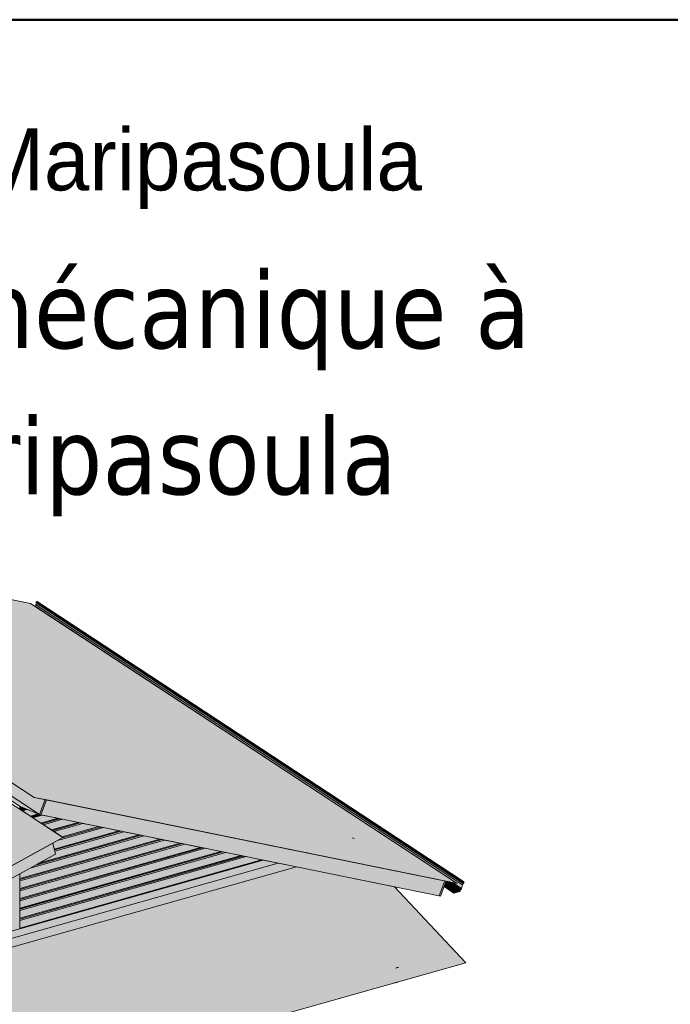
# Model space of a CAD drawing. Header units: millimetres. Extents: x 0 to 1517, y -116 to 725.
# Tile 481 of 501: x 1441 to 1481, y 105 to 165. Entities that reach past the tile are written whole.
import ezdxf

# ---------------------------------------------------------------- set-up
doc = ezdxf.new("R2010")
doc.units = ezdxf.units.MM
doc.layers.add('Ech.1_1', color=7, linetype='Continuous')
doc.styles.add('franklin gothic book-i', font='txt', dxfattribs={"height": 1})
doc.styles.add('tahoma-', font='txt', dxfattribs={"height": 1})

msp = doc.modelspace()

# ---------------------------------------------------------------- hatches: boundary and pattern name
at = {"layer": 'Ech.1_1', "linetype": 'Continuous', "lineweight": 5, "true_color": 0xe6f1fc, "transparency": 33554687}
for points in [[(1441.506, 117.629), (1467.538, 112.332), (1441.292, 129.569), (1415.261, 134.865), (1441.506, 117.629)], [(1409.203, 96.531), (1409.537, 96.535), (1443.284, 115.162), (1417.038, 132.398), (1359.958, 100.891), (1386.203, 83.655), (1408.236, 95.817), (1408.087, 95.915), (1409.203, 96.531)]]:
    msp.add_hatch(color=7, dxfattribs=at).paths.add_polyline_path(points)
at = {"layer": 'Ech.1_1', "linetype": 'Continuous', "lineweight": 5, "true_color": 0xf7e0b3, "transparency": 33554687}
for points in [[(1442.185, 117.491), (1441.506, 117.629), (1415.924, 134.43), (1415.673, 133.757), (1416.684, 132.807), (1440.66, 117.061), (1441.842, 116.571), (1442.185, 117.491)], [(1466.859, 112.47), (1442.185, 117.491), (1441.842, 116.571), (1466.516, 111.55), (1466.859, 112.47)], [(1409.537, 96.535), (1410.318, 96.545), (1410.451, 96.457), (1410.79, 96.462), (1442.822, 114.142), (1442.655, 114.815), (1409.537, 96.535)]]:
    msp.add_hatch(color=254, dxfattribs=at).paths.add_polyline_path(points)
at = {"layer": 'Ech.1_1', "linetype": 'Continuous', "lineweight": 5, "true_color": 0xd7d7ea, "transparency": 33554687}
for points in [[(1467.886, 112.43), (1467.89, 112.432), (1441.645, 129.668), (1441.641, 129.667), (1441.638, 129.665), (1441.634, 129.662), (1441.631, 129.659), (1441.629, 129.656), (1441.627, 129.652), (1441.625, 129.648), (1441.624, 129.644), (1441.624, 129.64), (1441.624, 129.636), (1441.625, 129.632), (1441.627, 129.629), (1441.629, 129.627), (1441.631, 129.625), (1467.876, 112.388), (1467.874, 112.39), (1467.872, 112.393), (1467.87, 112.396), (1467.87, 112.399), (1467.869, 112.403), (1467.87, 112.407), (1467.87, 112.411), (1467.872, 112.415), (1467.874, 112.419), (1467.877, 112.423), (1467.88, 112.426), (1467.883, 112.428), (1467.886, 112.43)], [(1467.89, 112.432), (1467.935, 112.444), (1441.689, 129.681), (1441.645, 129.668), (1467.89, 112.432)], [(1467.938, 112.445), (1467.941, 112.445), (1467.944, 112.445), (1467.947, 112.443), (1467.948, 112.443), (1441.703, 129.679), (1441.702, 129.68), (1441.699, 129.681), (1441.696, 129.681), (1441.693, 129.681), (1441.689, 129.681), (1467.935, 112.444), (1467.938, 112.445)], [(1467.538, 112.332), (1467.25, 112.391), (1467.808, 112.024), (1467.862, 112.242), (1441.617, 129.479), (1441.591, 129.373), (1467.538, 112.332)], [(1441.617, 129.479), (1467.862, 112.242), (1467.867, 112.258), (1467.873, 112.273), (1467.881, 112.288), (1467.89, 112.301), (1467.901, 112.314), (1467.912, 112.326), (1441.667, 129.562), (1441.655, 129.551), (1441.645, 129.538), (1441.636, 129.524), (1441.628, 129.509), (1441.621, 129.494), (1441.617, 129.479)], [(1467.886, 112.386), (1467.883, 112.386), (1467.88, 112.387), (1467.877, 112.388), (1467.876, 112.388), (1441.692, 129.585), (1441.667, 129.562), (1467.912, 112.326), (1467.943, 112.354), (1467.892, 112.387), (1467.89, 112.387), (1467.886, 112.386)], [(1466.734, 112.136), (1467.326, 111.746), (1467.324, 111.749), (1467.322, 111.751), (1467.321, 111.754), (1467.32, 111.757), (1467.32, 111.761), (1466.737, 112.144), (1466.734, 112.136)], [(1466.859, 112.47), (1466.737, 112.144), (1467.32, 111.761), (1467.32, 112.271), (1467.087, 112.424), (1466.859, 112.47)], [(1467.096, 112.422), (1467.087, 112.424), (1467.32, 112.271), (1467.324, 112.272), (1467.096, 112.422)], [(1467.25, 112.391), (1467.096, 112.422), (1467.324, 112.272), (1467.324, 112.223), (1467.746, 111.946), (1467.757, 111.952), (1467.767, 111.959), (1467.777, 111.968), (1467.785, 111.978), (1467.793, 111.988), (1467.799, 112), (1467.804, 112.012), (1467.808, 112.024), (1467.25, 112.391)], [(1467.883, 112.386), (1467.886, 112.386), (1467.89, 112.387), (1467.911, 112.392), (1467.911, 112.397), (1467.89, 112.391), (1467.887, 112.391), (1467.884, 112.391), (1467.882, 112.391), (1467.879, 112.392), (1467.879, 112.392), (1467.877, 112.394), (1467.876, 112.396), (1467.874, 112.399), (1467.874, 112.401), (1467.873, 112.404), (1467.874, 112.408), (1467.874, 112.411), (1467.876, 112.414), (1467.877, 112.417), (1467.879, 112.42), (1467.882, 112.422), (1467.884, 112.424), (1467.887, 112.426), (1467.89, 112.427), (1467.935, 112.44), (1467.937, 112.44), (1467.94, 112.44), (1467.942, 112.44), (1467.945, 112.439), (1467.946, 112.438), (1467.947, 112.438), (1467.948, 112.436), (1467.95, 112.434), (1467.951, 112.432), (1467.951, 112.429), (1467.951, 112.426), (1467.951, 112.372), (1467.951, 112.369), (1467.951, 112.367), (1467.95, 112.365), (1467.949, 112.362), (1467.948, 112.36), (1467.947, 112.358), (1467.945, 112.356), (1467.943, 112.354), (1467.912, 112.326), (1467.901, 112.314), (1467.89, 112.301), (1467.881, 112.288), (1467.873, 112.273), (1467.867, 112.258), (1467.862, 112.242), (1467.808, 112.024), (1467.804, 112.012), (1467.799, 112), (1467.793, 111.988), (1467.785, 111.978), (1467.777, 111.968), (1467.767, 111.959), (1467.757, 111.952), (1467.746, 111.946), (1467.742, 111.944), (1467.739, 111.941), (1467.736, 111.938), (1467.733, 111.934), (1467.73, 111.93), (1467.728, 111.926), (1467.727, 111.922), (1467.726, 111.918), (1467.726, 111.914), (1467.726, 111.875), (1467.725, 111.872), (1467.725, 111.87), (1467.724, 111.867), (1467.722, 111.864), (1467.721, 111.861), (1467.719, 111.859), (1467.717, 111.857), (1467.714, 111.855), (1467.712, 111.854), (1467.709, 111.853), (1467.341, 111.749), (1467.338, 111.748), (1467.336, 111.748), (1467.333, 111.749), (1467.331, 111.749), (1467.33, 111.75), (1467.329, 111.751), (1467.327, 111.752), (1467.326, 111.754), (1467.325, 111.757), (1467.324, 111.759), (1467.324, 111.762), (1467.324, 112.272), (1467.32, 112.271), (1467.32, 111.761), (1467.32, 111.757), (1467.321, 111.754), (1467.322, 111.751), (1467.324, 111.749), (1467.326, 111.747), (1467.327, 111.746), (1467.329, 111.745), (1467.331, 111.744), (1467.334, 111.744), (1467.338, 111.744), (1467.341, 111.744), (1467.709, 111.848), (1467.712, 111.849), (1467.715, 111.851), (1467.718, 111.853), (1467.721, 111.856), (1467.724, 111.859), (1467.726, 111.862), (1467.728, 111.866), (1467.729, 111.869), (1467.73, 111.873), (1467.73, 111.877), (1467.73, 111.915), (1467.73, 111.918), (1467.731, 111.922), (1467.732, 111.925), (1467.734, 111.929), (1467.736, 111.932), (1467.738, 111.935), (1467.741, 111.938), (1467.744, 111.94), (1467.747, 111.942), (1467.758, 111.948), (1467.769, 111.956), (1467.779, 111.965), (1467.788, 111.975), (1467.796, 111.987), (1467.803, 111.999), (1467.808, 112.011), (1467.812, 112.024), (1467.866, 112.242), (1467.871, 112.257), (1467.877, 112.272), (1467.884, 112.286), (1467.893, 112.299), (1467.903, 112.311), (1467.914, 112.323), (1467.945, 112.35), (1467.947, 112.353), (1467.95, 112.355), (1467.951, 112.358), (1467.953, 112.361), (1467.954, 112.364), (1467.955, 112.367), (1467.955, 112.37), (1467.956, 112.373), (1467.956, 112.428), (1467.955, 112.431), (1467.955, 112.434), (1467.953, 112.437), (1467.952, 112.44), (1467.95, 112.442), (1467.948, 112.443), (1467.947, 112.443), (1467.944, 112.445), (1467.941, 112.445), (1467.938, 112.445), (1467.935, 112.444), (1467.89, 112.432), (1467.886, 112.43), (1467.883, 112.428), (1467.88, 112.426), (1467.877, 112.423), (1467.874, 112.419), (1467.872, 112.415), (1467.87, 112.411), (1467.87, 112.407), (1467.869, 112.403), (1467.87, 112.399), (1467.87, 112.396), (1467.872, 112.393), (1467.874, 112.39), (1467.876, 112.388), (1467.877, 112.388), (1467.88, 112.387), (1467.883, 112.386)], [(1467.742, 111.944), (1467.746, 111.946), (1467.324, 112.223), (1467.324, 112.177), (1467.726, 111.914), (1467.726, 111.918), (1467.727, 111.922), (1467.728, 111.926), (1467.73, 111.93), (1467.733, 111.934), (1467.736, 111.938), (1467.739, 111.941), (1467.742, 111.944)], [(1467.726, 111.914), (1467.324, 112.177), (1467.324, 112.139), (1467.726, 111.875), (1467.726, 111.914)], [(1467.709, 111.853), (1467.712, 111.854), (1467.714, 111.855), (1467.717, 111.857), (1467.719, 111.859), (1467.721, 111.861), (1467.722, 111.864), (1467.724, 111.867), (1467.725, 111.87), (1467.725, 111.872), (1467.726, 111.875), (1467.324, 112.139), (1467.324, 112.105), (1467.709, 111.853)], [(1467.341, 111.749), (1467.709, 111.853), (1467.324, 112.105), (1467.324, 111.762), (1467.324, 111.76), (1467.341, 111.749)], [(1467.89, 112.391), (1467.911, 112.397), (1467.878, 112.418), (1467.877, 112.417), (1467.876, 112.414), (1467.874, 112.411), (1467.874, 112.408), (1467.873, 112.404), (1467.874, 112.402), (1467.89, 112.391)], [(1467.884, 112.391), (1467.887, 112.391), (1467.89, 112.391), (1467.874, 112.402), (1467.874, 112.401), (1467.874, 112.399), (1467.876, 112.396), (1467.877, 112.394), (1467.879, 112.392), (1467.879, 112.392), (1467.882, 112.391), (1467.884, 112.391)], [(1467.911, 112.392), (1467.892, 112.387), (1467.943, 112.354), (1467.945, 112.356), (1467.947, 112.358), (1467.948, 112.36), (1467.949, 112.362), (1467.95, 112.365), (1467.951, 112.367), (1467.951, 112.369), (1467.951, 112.372), (1467.879, 112.419), (1467.878, 112.418), (1467.911, 112.397), (1467.911, 112.392)], [(1467.932, 112.439), (1467.89, 112.427), (1467.887, 112.426), (1467.884, 112.424), (1467.882, 112.422), (1467.879, 112.419), (1467.951, 112.372), (1467.951, 112.426), (1467.932, 112.439)], [(1467.94, 112.44), (1467.937, 112.44), (1467.935, 112.44), (1467.932, 112.439), (1467.951, 112.426), (1467.951, 112.429), (1467.951, 112.432), (1467.95, 112.434), (1467.948, 112.436), (1467.947, 112.438), (1467.946, 112.438), (1467.945, 112.439), (1467.942, 112.44), (1467.94, 112.44)], [(1467.336, 111.748), (1467.338, 111.748), (1467.341, 111.749), (1467.324, 111.76), (1467.324, 111.759), (1467.325, 111.757), (1467.326, 111.754), (1467.327, 111.752), (1467.329, 111.751), (1467.33, 111.75), (1467.331, 111.749), (1467.333, 111.749), (1467.336, 111.748)]]:
    msp.add_hatch(color=254, dxfattribs=at).paths.add_polyline_path(points)
at = {"layer": 'Ech.1_1', "linetype": 'Continuous', "lineweight": 5, "true_color": 0xeae1d7, "transparency": 33554687}
for points in [[(1440.633, 116.903), (1440.875, 116.972), (1440.66, 117.061), (1440.622, 117.086), (1440.622, 116.91), (1440.633, 116.903)], [(1440.639, 116.899), (1440.884, 116.968), (1440.875, 116.972), (1440.633, 116.903), (1440.639, 116.899)], [(1440.884, 116.968), (1440.639, 116.899), (1440.701, 116.858), (1440.967, 116.934), (1440.884, 116.968)], [(1440.786, 116.802), (1441.083, 116.886), (1440.967, 116.934), (1440.701, 116.858), (1440.786, 116.802)], [(1441.083, 116.886), (1440.786, 116.802), (1441.281, 116.477), (1441.75, 116.609), (1441.083, 116.886)], [(1441.288, 116.473), (1441.758, 116.606), (1441.75, 116.609), (1441.281, 116.477), (1441.288, 116.473)], [(1441.758, 116.606), (1441.288, 116.473), (1441.35, 116.432), (1441.842, 116.571), (1441.758, 116.606)], [(1442.007, 116.537), (1441.842, 116.571), (1441.842, 116.571), (1441.35, 116.432), (1441.435, 116.376), (1442.007, 116.537)], [(1442.964, 116.343), (1442.007, 116.537), (1441.435, 116.376), (1441.93, 116.051), (1442.964, 116.343)], [(1442.976, 116.34), (1442.964, 116.343), (1441.93, 116.051), (1441.937, 116.047), (1442.976, 116.34)], [(1443.096, 116.316), (1442.976, 116.34), (1441.937, 116.047), (1441.998, 116.006), (1443.096, 116.316)], [(1443.262, 116.282), (1443.096, 116.316), (1441.998, 116.006), (1442.084, 115.95), (1443.262, 116.282)], [(1444.219, 116.087), (1443.262, 116.282), (1442.084, 115.95), (1442.579, 115.625), (1444.219, 116.087)], [(1444.231, 116.085), (1444.219, 116.087), (1442.579, 115.625), (1442.585, 115.621), (1444.231, 116.085)], [(1444.351, 116.06), (1444.231, 116.085), (1442.585, 115.621), (1442.647, 115.58), (1444.351, 116.06)], [(1444.516, 116.027), (1444.351, 116.06), (1442.647, 115.58), (1442.733, 115.524), (1444.516, 116.027)], [(1446.728, 115.577), (1445.771, 115.772), (1442.941, 114.973), (1442.655, 114.815), (1442.745, 114.453), (1446.728, 115.577)], [(1445.473, 115.832), (1444.516, 116.027), (1442.733, 115.524), (1443.228, 115.198), (1445.473, 115.832)], [(1445.771, 115.772), (1445.605, 115.805), (1443.239, 115.138), (1442.941, 114.973), (1445.771, 115.772)], [(1445.485, 115.83), (1445.473, 115.832), (1443.228, 115.198), (1443.234, 115.194), (1445.485, 115.83)], [(1445.605, 115.805), (1445.485, 115.83), (1443.234, 115.194), (1443.284, 115.162), (1443.239, 115.138), (1445.605, 115.805)], [(1449.237, 115.066), (1448.28, 115.261), (1441.259, 113.28), (1440.622, 112.928), (1440.622, 112.635), (1449.237, 115.066)], [(1448.28, 115.261), (1448.114, 115.295), (1441.557, 113.445), (1441.259, 113.28), (1448.28, 115.261)], [(1448.114, 115.295), (1447.994, 115.319), (1441.773, 113.563), (1441.557, 113.445), (1448.114, 115.295)], [(1447.994, 115.319), (1447.982, 115.321), (1441.794, 113.575), (1441.773, 113.563), (1447.994, 115.319)], [(1447.982, 115.321), (1447.025, 115.516), (1442.778, 114.318), (1442.822, 114.142), (1441.794, 113.575), (1447.982, 115.321)], [(1446.74, 115.574), (1446.728, 115.577), (1442.745, 114.453), (1442.746, 114.447), (1446.74, 115.574)], [(1446.86, 115.55), (1446.74, 115.574), (1442.746, 114.447), (1442.759, 114.393), (1446.86, 115.55)], [(1447.025, 115.516), (1446.86, 115.55), (1442.759, 114.393), (1442.778, 114.318), (1447.025, 115.516)], [(1449.249, 115.064), (1449.237, 115.066), (1440.622, 112.635), (1440.622, 112.629), (1449.249, 115.064)], [(1449.369, 115.039), (1449.249, 115.064), (1440.622, 112.629), (1440.622, 112.571), (1449.369, 115.039)], [(1449.534, 115.006), (1449.369, 115.039), (1440.622, 112.571), (1440.622, 112.491), (1449.534, 115.006)], [(1450.492, 114.811), (1449.534, 115.006), (1440.622, 112.491), (1440.622, 112.026), (1450.492, 114.811)], [(1450.504, 114.809), (1450.492, 114.811), (1440.622, 112.026), (1440.622, 112.02), (1450.504, 114.809)], [(1450.623, 114.784), (1450.504, 114.809), (1440.622, 112.02), (1440.622, 111.962), (1450.623, 114.784)], [(1450.789, 114.75), (1450.623, 114.784), (1440.622, 111.962), (1440.622, 111.882), (1450.789, 114.75)], [(1451.746, 114.556), (1450.789, 114.75), (1440.622, 111.882), (1440.622, 111.417), (1451.746, 114.556)], [(1451.758, 114.553), (1451.746, 114.556), (1440.622, 111.417), (1440.622, 111.411), (1451.758, 114.553)], [(1451.878, 114.529), (1451.758, 114.553), (1440.622, 111.411), (1440.622, 111.353), (1451.878, 114.529)], [(1452.043, 114.495), (1451.878, 114.529), (1440.622, 111.353), (1440.622, 111.272), (1452.043, 114.495)], [(1453.001, 114.3), (1452.043, 114.495), (1440.622, 111.272), (1440.622, 110.807), (1453.001, 114.3)], [(1453.013, 114.298), (1453.001, 114.3), (1440.622, 110.807), (1440.622, 110.802), (1453.013, 114.298)], [(1453.132, 114.274), (1453.013, 114.298), (1440.622, 110.802), (1440.622, 110.743), (1453.132, 114.274)], [(1453.298, 114.24), (1453.132, 114.274), (1440.622, 110.743), (1440.622, 110.663), (1453.298, 114.24)], [(1454.255, 114.045), (1453.298, 114.24), (1440.622, 110.663), (1440.622, 110.198), (1454.255, 114.045)], [(1454.267, 114.043), (1454.255, 114.045), (1440.622, 110.198), (1440.622, 110.192), (1454.267, 114.043)], [(1454.387, 114.018), (1454.267, 114.043), (1440.622, 110.192), (1440.622, 110.134), (1454.387, 114.018)], [(1454.552, 113.985), (1454.387, 114.018), (1440.622, 110.134), (1440.622, 110.054), (1454.552, 113.985)], [(1455.51, 113.79), (1454.552, 113.985), (1440.622, 110.054), (1440.622, 109.589), (1455.51, 113.79)], [(1455.522, 113.787), (1455.51, 113.79), (1440.622, 109.589), (1440.622, 109.583), (1455.522, 113.787)], [(1455.6, 113.772), (1455.522, 113.787), (1440.622, 109.583), (1440.622, 109.545), (1455.6, 113.772)]]:
    msp.add_hatch(color=254, dxfattribs=at).paths.add_polyline_path(points)
at = {"layer": 'Ech.1_1', "linetype": 'Continuous', "lineweight": 5, "true_color": 0xe6f1fc, "transparency": 33554687}
h = msp.add_hatch(color=7, dxfattribs=at)
h.paths.add_polyline_path([(1463.692, 112.125), (1457.664, 113.352), (1424.368, 103.956), (1420.483, 101.812), (1426.252, 95.649), (1464.084, 106.324), (1468.069, 107.449), (1463.692, 112.125)])
h.paths.add_polyline_path([(1463.85, 107.156), (1463.745, 107.126), (1463.745, 107.127), (1463.954, 107.186), (1463.954, 107.185), (1463.85, 107.156)])
at = {"layer": 'Ech.1_1', "linetype": 'Continuous', "lineweight": 5, "true_color": 0xddd7ea, "transparency": 33554687}
for points in [[(1457.664, 113.352), (1456.529, 113.582), (1426.41, 105.084), (1424.368, 103.956), (1457.664, 113.352)], [(1456.529, 113.582), (1455.6, 113.772), (1428.083, 106.007), (1426.41, 105.084), (1456.529, 113.582)]]:
    msp.add_hatch(color=254, dxfattribs=at).paths.add_polyline_path(points)
at = {"layer": 'Ech.1_1', "linetype": 'Continuous', "lineweight": 5, "true_color": 0xe0c8b3, "transparency": 33554687}
msp.add_hatch(color=9, dxfattribs=at).paths.add_polyline_path([(1439.994, 109.368), (1440.622, 109.545), (1440.622, 112.928), (1439.994, 112.582), (1439.994, 109.368)])
at = {"layer": 'Ech.1_1', "linetype": 'Continuous', "lineweight": 5, "true_color": 0xf7d1b3, "transparency": 33554687}
for points in [[(1463.954, 107.186), (1463.954, 107.186), (1463.745, 107.127), (1463.954, 107.186), (1463.954, 107.186)], [(1463.954, 107.186), (1463.745, 107.127), (1463.745, 107.126), (1463.954, 107.186)]]:
    msp.add_hatch(color=254, dxfattribs=at).paths.add_polyline_path(points)
at = {"layer": 'Ech.1_1', "linetype": 'Continuous', "lineweight": 5, "true_color": 0xd4c4b3, "transparency": 33554687}
for points in [[(1463.751, 106.23), (1463.734, 106.225), (1463.749, 106.216), (1463.751, 106.23)], [(1463.749, 106.216), (1463.958, 106.275), (1463.96, 106.289), (1463.751, 106.23), (1463.749, 106.216)]]:
    msp.add_hatch(color=9, dxfattribs=at).paths.add_polyline_path(points)

# ---------------------------------------------------------------- linework, layer by layer
at = {"layer": 'Ech.1_1', "color": 30, "linetype": 'Continuous', "lineweight": 5}
for p, q in [((1415.673, 133.757), (1441.842, 116.571)), ((1441.926, 116.554), (1442.269, 117.474)), ((1466.775, 112.487), (1466.432, 111.567))]:
    msp.add_line(p, q, dxfattribs=at)
at = {"layer": 'Ech.1_1', "color": 185, "linetype": 'Continuous', "lineweight": 5}
msp.add_line((1461.217, 115.109), (1461.074, 115.138), dxfattribs=at)
at = {"layer": 'Ech.1_1', "color": 254, "linetype": 'Continuous', "lineweight": 5}
msp.add_line((1463.954, 107.186), (1463.745, 107.127), dxfattribs=at)
at = {"layer": 'Ech.1_1', "color": 20, "linetype": 'Continuous', "lineweight": 5}
for p, q in [((1463.745, 107.127), (1463.745, 107.127)), ((1463.954, 107.185), (1463.954, 107.186))]:
    msp.add_line(p, q, dxfattribs=at)
at = {"layer": 'Ech.1_1', "color": 251, "linetype": 'Continuous', "lineweight": 50}
msp.add_lwpolyline([(1322.72, -115.512), (1322.72, 165.488), (1516.72, 165.488), (1516.72, -115.512), (1322.72, -115.512)], close=True, dxfattribs=at)
at = {"layer": 'Ech.1_1', "color": 7, "linetype": 'Continuous', "lineweight": 5}
for points in [[(1441.506, 117.629), (1467.538, 112.332), (1441.292, 129.569), (1415.261, 134.865), (1441.506, 117.629)], [(1442.185, 117.491), (1441.506, 117.629), (1415.924, 134.43), (1415.673, 133.757), (1416.684, 132.807), (1440.66, 117.061), (1441.842, 116.571), (1442.185, 117.491)], [(1409.203, 96.531), (1409.537, 96.535), (1443.284, 115.162), (1417.038, 132.398), (1359.958, 100.891), (1386.203, 83.655), (1408.236, 95.817), (1408.087, 95.915), (1409.203, 96.531)], [(1467.886, 112.43), (1467.89, 112.432), (1441.645, 129.668), (1441.641, 129.667), (1441.638, 129.665), (1441.634, 129.662), (1441.631, 129.659), (1441.629, 129.656), (1441.627, 129.652), (1441.625, 129.648), (1441.624, 129.644), (1441.624, 129.64), (1441.624, 129.636), (1441.625, 129.632), (1441.627, 129.629), (1441.629, 129.627), (1441.631, 129.625), (1467.876, 112.388), (1467.874, 112.39), (1467.872, 112.393), (1467.87, 112.396), (1467.87, 112.399), (1467.869, 112.403), (1467.87, 112.407), (1467.87, 112.411), (1467.872, 112.415), (1467.874, 112.419), (1467.877, 112.423), (1467.88, 112.426), (1467.883, 112.428), (1467.886, 112.43)], [(1467.89, 112.432), (1467.935, 112.444), (1441.689, 129.681), (1441.645, 129.668), (1467.89, 112.432)], [(1467.938, 112.445), (1467.941, 112.445), (1467.944, 112.445), (1467.947, 112.443), (1467.948, 112.443), (1441.703, 129.679), (1441.702, 129.68), (1441.699, 129.681), (1441.696, 129.681), (1441.693, 129.681), (1441.689, 129.681), (1467.935, 112.444), (1467.938, 112.445)], [(1467.538, 112.332), (1467.25, 112.391), (1467.808, 112.024), (1467.862, 112.242), (1441.617, 129.479), (1441.591, 129.373), (1467.538, 112.332)], [(1441.617, 129.479), (1467.862, 112.242), (1467.867, 112.258), (1467.873, 112.273), (1467.881, 112.288), (1467.89, 112.301), (1467.901, 112.314), (1467.912, 112.326), (1441.667, 129.562), (1441.655, 129.551), (1441.645, 129.538), (1441.636, 129.524), (1441.628, 129.509), (1441.621, 129.494), (1441.617, 129.479)], [(1467.886, 112.386), (1467.883, 112.386), (1467.88, 112.387), (1467.877, 112.388), (1467.876, 112.388), (1441.692, 129.585), (1441.667, 129.562), (1467.912, 112.326), (1467.943, 112.354), (1467.892, 112.387), (1467.89, 112.387), (1467.886, 112.386)], [(1440.633, 116.903), (1440.875, 116.972), (1440.66, 117.061), (1440.622, 117.086), (1440.622, 116.91), (1440.633, 116.903)], [(1440.639, 116.899), (1440.884, 116.968), (1440.875, 116.972), (1440.633, 116.903), (1440.639, 116.899)], [(1440.884, 116.968), (1440.639, 116.899), (1440.701, 116.858), (1440.967, 116.934), (1440.884, 116.968)], [(1466.859, 112.47), (1442.185, 117.491), (1441.842, 116.571), (1466.516, 111.55), (1466.859, 112.47)], [(1440.786, 116.802), (1441.083, 116.886), (1440.967, 116.934), (1440.701, 116.858), (1440.786, 116.802)], [(1441.083, 116.886), (1440.786, 116.802), (1441.281, 116.477), (1441.75, 116.609), (1441.083, 116.886)], [(1441.288, 116.473), (1441.758, 116.606), (1441.75, 116.609), (1441.281, 116.477), (1441.288, 116.473)], [(1441.758, 116.606), (1441.288, 116.473), (1441.35, 116.432), (1441.842, 116.571), (1441.758, 116.606)], [(1442.007, 116.537), (1441.842, 116.571), (1441.842, 116.571), (1441.35, 116.432), (1441.435, 116.376), (1442.007, 116.537)], [(1442.964, 116.343), (1442.007, 116.537), (1441.435, 116.376), (1441.93, 116.051), (1442.964, 116.343)], [(1442.976, 116.34), (1442.964, 116.343), (1441.93, 116.051), (1441.937, 116.047), (1442.976, 116.34)], [(1443.096, 116.316), (1442.976, 116.34), (1441.937, 116.047), (1441.998, 116.006), (1443.096, 116.316)], [(1443.262, 116.282), (1443.096, 116.316), (1441.998, 116.006), (1442.084, 115.95), (1443.262, 116.282)], [(1444.219, 116.087), (1443.262, 116.282), (1442.084, 115.95), (1442.579, 115.625), (1444.219, 116.087)], [(1444.231, 116.085), (1444.219, 116.087), (1442.579, 115.625), (1442.585, 115.621), (1444.231, 116.085)], [(1444.351, 116.06), (1444.231, 116.085), (1442.585, 115.621), (1442.647, 115.58), (1444.351, 116.06)], [(1444.516, 116.027), (1444.351, 116.06), (1442.647, 115.58), (1442.733, 115.524), (1444.516, 116.027)], [(1446.728, 115.577), (1445.771, 115.772), (1442.941, 114.973), (1442.655, 114.815), (1442.745, 114.453), (1446.728, 115.577)], [(1445.473, 115.832), (1444.516, 116.027), (1442.733, 115.524), (1443.228, 115.198), (1445.473, 115.832)], [(1445.771, 115.772), (1445.605, 115.805), (1443.239, 115.138), (1442.941, 114.973), (1445.771, 115.772)], [(1445.485, 115.83), (1445.473, 115.832), (1443.228, 115.198), (1443.234, 115.194), (1445.485, 115.83)], [(1445.605, 115.805), (1445.485, 115.83), (1443.234, 115.194), (1443.284, 115.162), (1443.239, 115.138), (1445.605, 115.805)], [(1449.237, 115.066), (1448.28, 115.261), (1441.259, 113.28), (1440.622, 112.928), (1440.622, 112.635), (1449.237, 115.066)], [(1448.28, 115.261), (1448.114, 115.295), (1441.557, 113.445), (1441.259, 113.28), (1448.28, 115.261)], [(1448.114, 115.295), (1447.994, 115.319), (1441.773, 113.563), (1441.557, 113.445), (1448.114, 115.295)], [(1447.994, 115.319), (1447.982, 115.321), (1441.794, 113.575), (1441.773, 113.563), (1447.994, 115.319)], [(1447.982, 115.321), (1447.025, 115.516), (1442.778, 114.318), (1442.822, 114.142), (1441.794, 113.575), (1447.982, 115.321)], [(1446.74, 115.574), (1446.728, 115.577), (1442.745, 114.453), (1442.746, 114.447), (1446.74, 115.574)], [(1446.86, 115.55), (1446.74, 115.574), (1442.746, 114.447), (1442.759, 114.393), (1446.86, 115.55)], [(1447.025, 115.516), (1446.86, 115.55), (1442.759, 114.393), (1442.778, 114.318), (1447.025, 115.516)], [(1409.537, 96.535), (1410.318, 96.545), (1410.451, 96.457), (1410.79, 96.462), (1442.822, 114.142), (1442.655, 114.815), (1409.537, 96.535)], [(1449.249, 115.064), (1449.237, 115.066), (1440.622, 112.635), (1440.622, 112.629), (1449.249, 115.064)], [(1449.369, 115.039), (1449.249, 115.064), (1440.622, 112.629), (1440.622, 112.571), (1449.369, 115.039)], [(1449.534, 115.006), (1449.369, 115.039), (1440.622, 112.571), (1440.622, 112.491), (1449.534, 115.006)], [(1450.492, 114.811), (1449.534, 115.006), (1440.622, 112.491), (1440.622, 112.026), (1450.492, 114.811)], [(1450.504, 114.809), (1450.492, 114.811), (1440.622, 112.026), (1440.622, 112.02), (1450.504, 114.809)], [(1450.623, 114.784), (1450.504, 114.809), (1440.622, 112.02), (1440.622, 111.962), (1450.623, 114.784)], [(1450.789, 114.75), (1450.623, 114.784), (1440.622, 111.962), (1440.622, 111.882), (1450.789, 114.75)], [(1451.746, 114.556), (1450.789, 114.75), (1440.622, 111.882), (1440.622, 111.417), (1451.746, 114.556)], [(1451.758, 114.553), (1451.746, 114.556), (1440.622, 111.417), (1440.622, 111.411), (1451.758, 114.553)], [(1451.878, 114.529), (1451.758, 114.553), (1440.622, 111.411), (1440.622, 111.353), (1451.878, 114.529)], [(1452.043, 114.495), (1451.878, 114.529), (1440.622, 111.353), (1440.622, 111.272), (1452.043, 114.495)], [(1453.001, 114.3), (1452.043, 114.495), (1440.622, 111.272), (1440.622, 110.807), (1453.001, 114.3)], [(1453.013, 114.298), (1453.001, 114.3), (1440.622, 110.807), (1440.622, 110.802), (1453.013, 114.298)], [(1453.132, 114.274), (1453.013, 114.298), (1440.622, 110.802), (1440.622, 110.743), (1453.132, 114.274)], [(1453.298, 114.24), (1453.132, 114.274), (1440.622, 110.743), (1440.622, 110.663), (1453.298, 114.24)], [(1454.255, 114.045), (1453.298, 114.24), (1440.622, 110.663), (1440.622, 110.198), (1454.255, 114.045)], [(1454.267, 114.043), (1454.255, 114.045), (1440.622, 110.198), (1440.622, 110.192), (1454.267, 114.043)], [(1454.387, 114.018), (1454.267, 114.043), (1440.622, 110.192), (1440.622, 110.134), (1454.387, 114.018)], [(1454.552, 113.985), (1454.387, 114.018), (1440.622, 110.134), (1440.622, 110.054), (1454.552, 113.985)], [(1455.51, 113.79), (1454.552, 113.985), (1440.622, 110.054), (1440.622, 109.589), (1455.51, 113.79)], [(1463.692, 112.125), (1457.664, 113.352), (1424.368, 103.956), (1420.483, 101.812), (1426.252, 95.649), (1464.084, 106.324), (1468.069, 107.449), (1463.692, 112.125)], [(1457.664, 113.352), (1456.529, 113.582), (1426.41, 105.084), (1424.368, 103.956), (1457.664, 113.352)], [(1456.529, 113.582), (1455.6, 113.772), (1428.083, 106.007), (1426.41, 105.084), (1456.529, 113.582)], [(1455.522, 113.787), (1455.51, 113.79), (1440.622, 109.589), (1440.622, 109.583), (1455.522, 113.787)], [(1455.6, 113.772), (1455.522, 113.787), (1440.622, 109.583), (1440.622, 109.545), (1455.6, 113.772)], [(1439.994, 109.368), (1440.622, 109.545), (1440.622, 112.928), (1439.994, 112.582), (1439.994, 109.368)], [(1466.734, 112.136), (1467.326, 111.746), (1467.324, 111.749), (1467.322, 111.751), (1467.321, 111.754), (1467.32, 111.757), (1467.32, 111.761), (1466.737, 112.144), (1466.734, 112.136)], [(1466.859, 112.47), (1466.737, 112.144), (1467.32, 111.761), (1467.32, 112.271), (1467.087, 112.424), (1466.859, 112.47)], [(1467.096, 112.422), (1467.087, 112.424), (1467.32, 112.271), (1467.324, 112.272), (1467.096, 112.422)], [(1467.25, 112.391), (1467.096, 112.422), (1467.324, 112.272), (1467.324, 112.223), (1467.746, 111.946), (1467.757, 111.952), (1467.767, 111.959), (1467.777, 111.968), (1467.785, 111.978), (1467.793, 111.988), (1467.799, 112), (1467.804, 112.012), (1467.808, 112.024), (1467.25, 112.391)], [(1467.883, 112.386), (1467.886, 112.386), (1467.89, 112.387), (1467.911, 112.392), (1467.911, 112.397), (1467.89, 112.391), (1467.887, 112.391), (1467.884, 112.391), (1467.882, 112.391), (1467.879, 112.392), (1467.879, 112.392), (1467.877, 112.394), (1467.876, 112.396), (1467.874, 112.399), (1467.874, 112.401), (1467.873, 112.404), (1467.874, 112.408), (1467.874, 112.411), (1467.876, 112.414), (1467.877, 112.417), (1467.879, 112.42), (1467.882, 112.422), (1467.884, 112.424), (1467.887, 112.426), (1467.89, 112.427), (1467.935, 112.44), (1467.937, 112.44), (1467.94, 112.44), (1467.942, 112.44), (1467.945, 112.439), (1467.946, 112.438), (1467.947, 112.438), (1467.948, 112.436), (1467.95, 112.434), (1467.951, 112.432), (1467.951, 112.429), (1467.951, 112.426), (1467.951, 112.372), (1467.951, 112.369), (1467.951, 112.367), (1467.95, 112.365), (1467.949, 112.362), (1467.948, 112.36), (1467.947, 112.358), (1467.945, 112.356), (1467.943, 112.354), (1467.912, 112.326), (1467.901, 112.314), (1467.89, 112.301), (1467.881, 112.288), (1467.873, 112.273), (1467.867, 112.258), (1467.862, 112.242), (1467.808, 112.024), (1467.804, 112.012), (1467.799, 112), (1467.793, 111.988), (1467.785, 111.978), (1467.777, 111.968), (1467.767, 111.959), (1467.757, 111.952), (1467.746, 111.946), (1467.742, 111.944), (1467.739, 111.941), (1467.736, 111.938), (1467.733, 111.934), (1467.73, 111.93), (1467.728, 111.926), (1467.727, 111.922), (1467.726, 111.918), (1467.726, 111.914), (1467.726, 111.875), (1467.725, 111.872), (1467.725, 111.87), (1467.724, 111.867), (1467.722, 111.864), (1467.721, 111.861), (1467.719, 111.859), (1467.717, 111.857), (1467.714, 111.855), (1467.712, 111.854), (1467.709, 111.853), (1467.341, 111.749), (1467.338, 111.748), (1467.336, 111.748), (1467.333, 111.749), (1467.331, 111.749), (1467.33, 111.75), (1467.329, 111.751), (1467.327, 111.752), (1467.326, 111.754), (1467.325, 111.757), (1467.324, 111.759), (1467.324, 111.762), (1467.324, 112.272), (1467.32, 112.271), (1467.32, 111.761), (1467.32, 111.757), (1467.321, 111.754), (1467.322, 111.751), (1467.324, 111.749), (1467.326, 111.747), (1467.327, 111.746), (1467.329, 111.745), (1467.331, 111.744), (1467.334, 111.744), (1467.338, 111.744), (1467.341, 111.744), (1467.709, 111.848), (1467.712, 111.849), (1467.715, 111.851), (1467.718, 111.853), (1467.721, 111.856), (1467.724, 111.859), (1467.726, 111.862), (1467.728, 111.866), (1467.729, 111.869), (1467.73, 111.873), (1467.73, 111.877), (1467.73, 111.915), (1467.73, 111.918), (1467.731, 111.922), (1467.732, 111.925), (1467.734, 111.929), (1467.736, 111.932), (1467.738, 111.935), (1467.741, 111.938), (1467.744, 111.94), (1467.747, 111.942), (1467.758, 111.948), (1467.769, 111.956), (1467.779, 111.965), (1467.788, 111.975), (1467.796, 111.987), (1467.803, 111.999), (1467.808, 112.011), (1467.812, 112.024), (1467.866, 112.242), (1467.871, 112.257), (1467.877, 112.272), (1467.884, 112.286), (1467.893, 112.299), (1467.903, 112.311), (1467.914, 112.323), (1467.945, 112.35), (1467.947, 112.353), (1467.95, 112.355), (1467.951, 112.358), (1467.953, 112.361), (1467.954, 112.364), (1467.955, 112.367), (1467.955, 112.37), (1467.956, 112.373), (1467.956, 112.428), (1467.955, 112.431), (1467.955, 112.434), (1467.953, 112.437), (1467.952, 112.44), (1467.95, 112.442), (1467.948, 112.443), (1467.947, 112.443), (1467.944, 112.445), (1467.941, 112.445), (1467.938, 112.445), (1467.935, 112.444), (1467.89, 112.432), (1467.886, 112.43), (1467.883, 112.428), (1467.88, 112.426), (1467.877, 112.423), (1467.874, 112.419), (1467.872, 112.415), (1467.87, 112.411), (1467.87, 112.407), (1467.869, 112.403), (1467.87, 112.399), (1467.87, 112.396), (1467.872, 112.393), (1467.874, 112.39), (1467.876, 112.388), (1467.877, 112.388), (1467.88, 112.387), (1467.883, 112.386)], [(1467.742, 111.944), (1467.746, 111.946), (1467.324, 112.223), (1467.324, 112.177), (1467.726, 111.914), (1467.726, 111.918), (1467.727, 111.922), (1467.728, 111.926), (1467.73, 111.93), (1467.733, 111.934), (1467.736, 111.938), (1467.739, 111.941), (1467.742, 111.944)], [(1467.726, 111.914), (1467.324, 112.177), (1467.324, 112.139), (1467.726, 111.875), (1467.726, 111.914)], [(1467.709, 111.853), (1467.712, 111.854), (1467.714, 111.855), (1467.717, 111.857), (1467.719, 111.859), (1467.721, 111.861), (1467.722, 111.864), (1467.724, 111.867), (1467.725, 111.87), (1467.725, 111.872), (1467.726, 111.875), (1467.324, 112.139), (1467.324, 112.105), (1467.709, 111.853)], [(1467.341, 111.749), (1467.709, 111.853), (1467.324, 112.105), (1467.324, 111.762), (1467.324, 111.76), (1467.341, 111.749)], [(1467.89, 112.391), (1467.911, 112.397), (1467.878, 112.418), (1467.877, 112.417), (1467.876, 112.414), (1467.874, 112.411), (1467.874, 112.408), (1467.873, 112.404), (1467.874, 112.402), (1467.89, 112.391)], [(1467.884, 112.391), (1467.887, 112.391), (1467.89, 112.391), (1467.874, 112.402), (1467.874, 112.401), (1467.874, 112.399), (1467.876, 112.396), (1467.877, 112.394), (1467.879, 112.392), (1467.879, 112.392), (1467.882, 112.391), (1467.884, 112.391)], [(1467.911, 112.392), (1467.892, 112.387), (1467.943, 112.354), (1467.945, 112.356), (1467.947, 112.358), (1467.948, 112.36), (1467.949, 112.362), (1467.95, 112.365), (1467.951, 112.367), (1467.951, 112.369), (1467.951, 112.372), (1467.879, 112.419), (1467.878, 112.418), (1467.911, 112.397), (1467.911, 112.392)], [(1467.932, 112.439), (1467.89, 112.427), (1467.887, 112.426), (1467.884, 112.424), (1467.882, 112.422), (1467.879, 112.419), (1467.951, 112.372), (1467.951, 112.426), (1467.932, 112.439)], [(1467.94, 112.44), (1467.937, 112.44), (1467.935, 112.44), (1467.932, 112.439), (1467.951, 112.426), (1467.951, 112.429), (1467.951, 112.432), (1467.95, 112.434), (1467.948, 112.436), (1467.947, 112.438), (1467.946, 112.438), (1467.945, 112.439), (1467.942, 112.44), (1467.94, 112.44)], [(1467.336, 111.748), (1467.338, 111.748), (1467.341, 111.749), (1467.324, 111.76), (1467.324, 111.759), (1467.325, 111.757), (1467.326, 111.754), (1467.327, 111.752), (1467.329, 111.751), (1467.33, 111.75), (1467.331, 111.749), (1467.333, 111.749), (1467.336, 111.748)], [(1463.85, 107.156), (1463.745, 107.126), (1463.745, 107.127), (1463.954, 107.186), (1463.954, 107.185), (1463.85, 107.156)], [(1463.954, 107.186), (1463.954, 107.186), (1463.745, 107.127), (1463.954, 107.186), (1463.954, 107.186)], [(1463.954, 107.186), (1463.745, 107.127), (1463.745, 107.126), (1463.954, 107.186)], [(1463.751, 106.23), (1463.734, 106.225), (1463.749, 106.216), (1463.751, 106.23)], [(1463.749, 106.216), (1463.958, 106.275), (1463.96, 106.289), (1463.751, 106.23), (1463.749, 106.216)]]:
    msp.add_lwpolyline(points, close=True, dxfattribs=at)

# ---------------------------------------------------------------- texts
at = {"layer": 'Ech.1_1', "color": 7, "linetype": 'Continuous', "style": 'franklin gothic book-i', "width": 0.99}
msp.add_text('Guyane Française - Commune Maripasoula', height=3.8085, dxfattribs=at).set_placement((1367.576, 154.985))

# ---------------------------------------------------------------- next in the draw order: texts
at = {"layer": 'Ech.1_1', "color": 7, "linetype": 'Continuous', "char_height": 5, "attachment_point": 1, "style": 'tahoma-', "bg_fill": 3, "box_fill_scale": 1.15, "bg_fill_color": 256, "bg_fill_true_color": 13158600, "bg_fill_transparency": 33554687}
for s, insert in [('\\A1;\\fTahoma|b0|i0;\\W0.990000;\\H4.752200; Construction d’un atelier mécanique à ', (1363.604, 150.027)), ('\\A1;\\fTahoma|b0|i0;\\W0.990000;\\H4.744900;la Maison du Parc de Maripasoula ', (1370.932, 141.027))]:
    msp.add_mtext(s, dxfattribs=dict(at, insert=insert))

doc.saveas('drawing.dxf')
